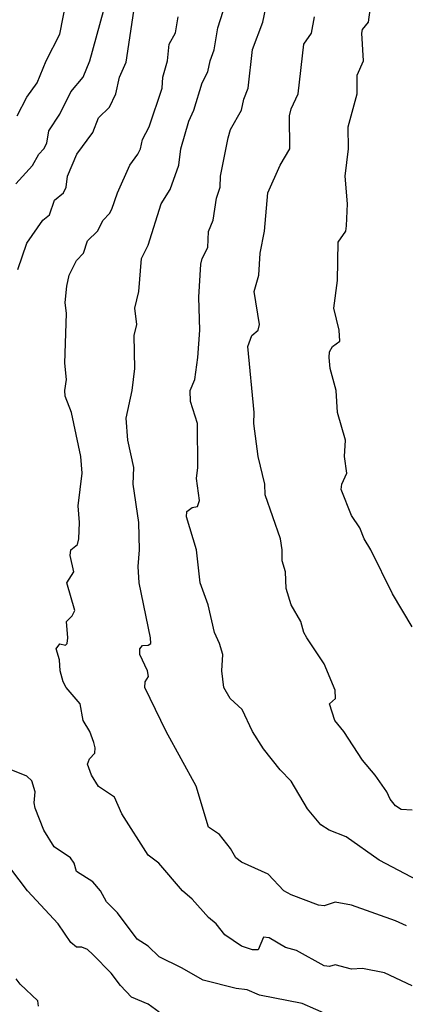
# Model space of a CAD drawing. Header units: metres. Extents: x -51132 to -49532, y -231222 to -229437.
# Tile 683 of 691: x -49798 to -49763, y -229574 to -229485. Entities that reach past the tile are written whole.
import ezdxf

# ---------------------------------------------------------------- set-up
doc = ezdxf.new("R2010")
doc.units = ezdxf.units.M
doc.layers.add('CONTOUR_HALF', color=8, linetype='Continuous')
doc.layers.add('CONTOUR_INTER', color=3, linetype='Continuous')

msp = doc.modelspace()

# ---------------------------------------------------------------- linework, layer by layer
at = {"layer": 'CONTOUR_HALF'}
for points, elevation in [([(-49798.455, -229493.259), (-49797.58, -229491.569), (-49796.666, -229490.259), (-49795.838, -229488.259), (-49794.58, -229485.836), (-49793.987, -229482.759)], 75.5), ([(-49798.414, -229507.259), (-49797.58, -229504.862), (-49796.13, -229502.759), (-49795.53, -229502.259), (-49795.08, -229500.95), (-49794.262, -229500.259), (-49794.01, -229499.759), (-49793.895, -229498.759), (-49793.045, -229496.759), (-49791.58, -229494.769), (-49791.08, -229493.451), (-49790.08, -229492.48), (-49789.517, -229491.259), (-49789.167, -229489.759), (-49788.58, -229488.388), (-49787.873, -229483.759)], 76.5), ([(-49763.08, -229566.945), (-49764.08, -229566.494), (-49768.08, -229565.078), (-49769.58, -229564.793), (-49770.58, -229565.142), (-49771.08, -229565.075), (-49773.58, -229564.119), (-49774.248, -229563.759), (-49775.66, -229562.259), (-49778.08, -229561.151), (-49778.601, -229560.759), (-49779.08, -229559.923), (-49780.08, -229558.653), (-49781.08, -229557.981), (-49782.213, -229554.259), (-49784.921, -229549.259), (-49786.884, -229545.259), (-49786.854, -229544.759), (-49786.536, -229544.259), (-49786.622, -229543.759), (-49787.335, -229542.259), (-49787.33, -229541.759), (-49787.08, -229541.448), (-49786.58, -229541.429), (-49786.335, -229541.259), (-49786.34, -229540.759), (-49787.389, -229535.759), (-49787.49, -229534.259), (-49787.352, -229532.759), (-49787.424, -229530.259), (-49787.915, -229526.759), (-49787.869, -229525.259), (-49788.426, -229522.759), (-49788.572, -229520.759), (-49788.023, -229518.259), (-49787.764, -229516.259), (-49787.835, -229513.259), (-49787.609, -229512.259), (-49787.787, -229510.759), (-49787.427, -229509.259), (-49787.166, -229506.259), (-49786.58, -229505.025), (-49785.378, -229501.259), (-49784.58, -229499.983), (-49783.783, -229497.759), (-49783.584, -229496.259), (-49782.859, -229493.759), (-49782.409, -229492.759), (-49781.657, -229490.259), (-49781.155, -229489.259), (-49780.947, -229488.259), (-49780.562, -229487.259), (-49780.243, -229485.259), (-49779.746, -229483.759)], 77.5), ([(-49762.58, -229556.427), (-49763.58, -229556.354), (-49764.08, -229556.04), (-49764.58, -229555.444), (-49764.889, -229554.759), (-49765.942, -229553.259), (-49767.08, -229551.882), (-49768.794, -229549.259), (-49769.613, -229548.259), (-49770.089, -229546.759), (-49769.533, -229546.259), (-49769.58, -229545.5), (-49770.58, -229543.132), (-49772.14, -229540.759), (-49772.411, -229540.259), (-49772.683, -229539.259), (-49773.58, -229537.759), (-49774.032, -229536.259), (-49774.077, -229534.759), (-49774.39, -229533.759), (-49774.38, -229532.759), (-49774.537, -229531.759), (-49775.929, -229527.759), (-49775.974, -229526.759), (-49776.574, -229524.259), (-49776.973, -229521.259), (-49776.923, -229520.259), (-49777.512, -229514.259), (-49777.154, -229513.259), (-49776.58, -229512.766), (-49776.46, -229512.259), (-49776.929, -229509.259), (-49776.501, -229507.759), (-49776.403, -229505.759), (-49776.007, -229503.759), (-49775.691, -229500.259), (-49774.575, -229497.759), (-49773.681, -229496.259), (-49773.713, -229493.259), (-49773.58, -229492.633), (-49772.925, -229491.259), (-49772.417, -229486.759), (-49771.723, -229485.759), (-49771.449, -229484.259)], 78.5), ([(-49770.08, -229575.116), (-49772.58, -229574.011), (-49776.438, -229573.259), (-49777.58, -229572.765), (-49778.58, -229572.657), (-49781.58, -229571.906), (-49783.541, -229570.759), (-49785.578, -229569.759), (-49786.58, -229568.801), (-49787.58, -229568.174), (-49789.343, -229565.759), (-49790.353, -229564.759), (-49790.911, -229563.759), (-49791.58, -229562.95), (-49793.08, -229561.996), (-49793.292, -229561.259), (-49793.619, -229560.759), (-49795.118, -229559.759), (-49796.058, -229558.259), (-49796.826, -229556.259), (-49796.921, -229555.759), (-49796.833, -229554.759), (-49797.14, -229553.759), (-49797.58, -229553.346), (-49799.023, -229552.759)], 76.5), ([(-49796.52, -229574.259), (-49796.585, -229573.759), (-49798.199, -229572.259), (-49798.556, -229571.759)], 75.5)]:
    msp.add_lwpolyline(points, dxfattribs=dict(at, elevation=elevation))
at = {"layer": 'CONTOUR_INTER'}
for points, elevation in [([(-49762.08, -229562.814), (-49765.58, -229560.983), (-49768.58, -229558.852), (-49770.114, -229558.259), (-49770.893, -229557.759), (-49772.08, -229556.311), (-49773.58, -229553.804), (-49774.573, -229552.759), (-49776.08, -229550.846), (-49777.08, -229549.282), (-49778.015, -229547.259), (-49779.108, -229546.259), (-49779.677, -229545.259), (-49779.872, -229543.759), (-49779.795, -229542.259), (-49780.071, -229541.259), (-49780.553, -229540.259), (-49781.114, -229537.759), (-49781.832, -229535.759), (-49782.185, -229532.759), (-49783.082, -229529.759), (-49783.041, -229529.259), (-49782.58, -229528.903), (-49782.08, -229528.803), (-49781.896, -229528.259), (-49782.185, -229526.259), (-49782.059, -229525.259), (-49782.088, -229521.259), (-49782.717, -229519.259), (-49782.763, -229518.259), (-49782.336, -229517.259), (-49782.068, -229515.259), (-49781.859, -229512.759), (-49781.949, -229509.759), (-49781.777, -229506.759), (-49781.674, -229506.259), (-49781.156, -229505.259), (-49781.08, -229503.785), (-49780.661, -229502.759), (-49780.365, -229500.759), (-49780.027, -229499.759), (-49779.986, -229498.759), (-49779.309, -229495.259), (-49779.08, -229494.522), (-49778.081, -229492.759), (-49777.876, -229491.759), (-49777.477, -229490.759), (-49777.08, -229487.232), (-49776.136, -229484.759), (-49775.58, -229481.986)], 78), ([(-49762.58, -229539.738), (-49764.36, -229536.759), (-49766.329, -229532.759), (-49766.943, -229531.759), (-49767.324, -229530.759), (-49768.08, -229529.637), (-49769.023, -229527.259), (-49768.975, -229526.759), (-49768.512, -229525.759), (-49768.719, -229524.259), (-49768.633, -229522.759), (-49769.352, -229520.259), (-49769.476, -229518.259), (-49770.044, -229516.259), (-49770.108, -229515.259), (-49770.08, -229514.721), (-49769.825, -229514.259), (-49769.157, -229513.759), (-49769.222, -229512.759), (-49769.699, -229510.759), (-49769.375, -229508.259), (-49769.308, -229504.759), (-49768.601, -229503.759), (-49768.533, -229503.259), (-49768.465, -229501.259), (-49768.653, -229498.759), (-49768.367, -229496.259), (-49768.399, -229494.259), (-49767.59, -229491.259), (-49767.58, -229489.569), (-49767.013, -229488.259), (-49767.153, -229485.759), (-49767.08, -229485.424), (-49766.56, -229484.759), (-49766.203, -229482.259)], 79), ([(-49798.58, -229499.45), (-49797.08, -229497.784), (-49796.509, -229496.759), (-49796.048, -229496.259), (-49795.776, -229495.759), (-49795.58, -229494.631), (-49794.58, -229493.125), (-49793.58, -229491.093), (-49792.476, -229489.759), (-49791.852, -229488.259), (-49790.614, -229483.759)], 76), ([(-49762.58, -229572.421), (-49765.08, -229571.228), (-49767.08, -229570.845), (-49768.08, -229570.888), (-49769.58, -229570.506), (-49770.08, -229570.637), (-49770.58, -229570.577), (-49773.08, -229569.181), (-49774.08, -229568.923), (-49775.58, -229568.03), (-49776.08, -229567.98), (-49776.58, -229569.124), (-49777.08, -229569.145), (-49778.08, -229568.796), (-49779.608, -229567.759), (-49780.381, -229566.759), (-49781.08, -229566.208), (-49782.58, -229564.514), (-49783.452, -229563.759), (-49785.603, -229561.259), (-49786.58, -229560.515), (-49788.973, -229556.759), (-49789.64, -229555.259), (-49791.08, -229554.271), (-49791.73, -229553.259), (-49792.067, -229552.259), (-49791.894, -229551.759), (-49791.411, -229551.259), (-49791.375, -229550.759), (-49791.502, -229550.259), (-49791.856, -229549.259), (-49792.462, -229548.259), (-49792.76, -229546.759), (-49794.022, -229545.259), (-49794.296, -229544.759), (-49794.559, -229543.759), (-49794.631, -229542.759), (-49794.93, -229541.759), (-49794.58, -229541.297), (-49794.08, -229541.431), (-49793.925, -229541.259), (-49793.857, -229540.759), (-49793.984, -229539.259), (-49793.467, -229538.759), (-49793.243, -229538.259), (-49793.967, -229535.759), (-49793.315, -229534.759), (-49793.641, -229533.259), (-49793.604, -229532.759), (-49792.982, -229532.259), (-49792.857, -229531.759), (-49792.807, -229530.259), (-49792.941, -229528.759), (-49792.561, -229525.759), (-49792.677, -229524.259), (-49793.539, -229520.259), (-49794.115, -229518.759), (-49794.152, -229518.259), (-49793.977, -229517.259), (-49794.136, -229515.759), (-49793.979, -229511.259), (-49794.097, -229510.259), (-49793.971, -229508.759), (-49793.735, -229507.759), (-49793.08, -229506.442), (-49792.445, -229505.759), (-49792.08, -229504.633), (-49791.158, -229503.759), (-49790.655, -229502.759), (-49790.08, -229502.165), (-49789.879, -229501.759), (-49789.354, -229500.259), (-49788.231, -229497.759), (-49787.493, -229496.759), (-49787.274, -229496.259), (-49787.08, -229495.429), (-49786.473, -229494.259), (-49785.294, -229490.759), (-49785.242, -229489.759), (-49784.8, -229488.259), (-49784.653, -229486.759), (-49784.08, -229485.71), (-49783.827, -229484.259)], 77), ([(-49785.58, -229574.808), (-49786.58, -229574.066), (-49788.08, -229573.429), (-49789.08, -229572.382), (-49789.923, -229571.259), (-49791.58, -229569.549), (-49792.08, -229569.118), (-49792.58, -229568.899), (-49793.08, -229568.895), (-49793.58, -229568.481), (-49794.748, -229566.759), (-49797.526, -229563.759), (-49799.806, -229560.759)], 76)]:
    msp.add_lwpolyline(points, dxfattribs=dict(at, elevation=elevation))

doc.saveas('drawing.dxf')
